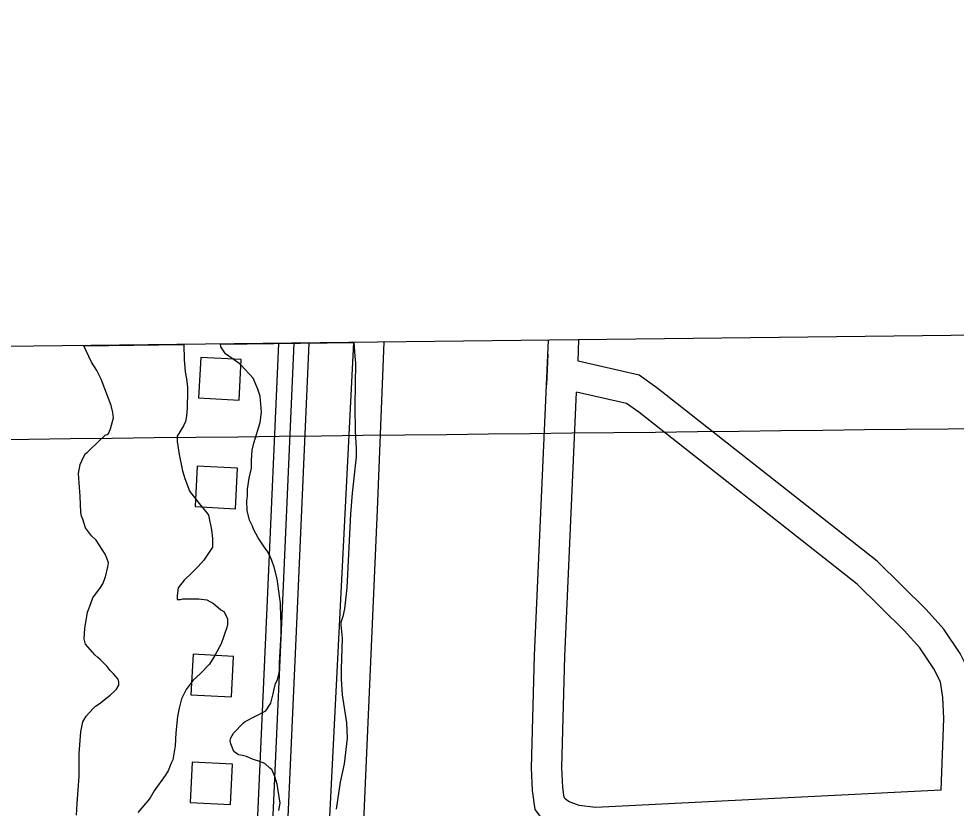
# Model space of a CAD drawing. Extents: x 3683402 to 3721514, y 487807 to 513565.
# Drawn here: x 3690642 to 3691568, y 505014 to 505793 of the extents above; entities that cross this region are included whole.
import ezdxf

# ---------------------------------------------------------------- set-up
doc = ezdxf.new("R2010")
doc.units = 0
for name, color, linetype in [('V-ANNO-SYMB', 7, 'Continuous'), ('V-BLDG-OTLN', 7, 'Continuous'), ('V-GRID-MAJR', 7, 'Continuous'), ('V-ROAD-CNTR', 7, 'Continuous'), ('V-SITE-VEGE', 7, 'Continuous'), ('V-TOPO-SHOR', 7, 'Continuous')]:
    doc.layers.add(name, color=color, linetype=linetype)

msp = doc.modelspace()

# ---------------------------------------------------------------- linework, layer by layer
at = {"layer": 'V-ANNO-SYMB'}
msp.add_lwpolyline([(3687900.27, 511066.78), (3696792.82, 511170.15), (3696858.25, 505541.89), (3687965.69, 505438.52)], close=True, dxfattribs=at)
at = {"layer": 'V-BLDG-OTLN'}
for points in [[(3690859.46, 505416.74), (3690861.56, 505456.68), (3690821.62, 505458.78), (3690819.52, 505418.84)], [(3690855.87, 505309.4), (3690857.97, 505349.35), (3690818.02, 505351.44), (3690815.93, 505311.5)], [(3690851.87, 505123.66), (3690853.96, 505163.61), (3690814.02, 505165.7), (3690811.92, 505125.76)], [(3690850.99, 505017.31), (3690853.09, 505057.26), (3690813.14, 505059.35), (3690811.05, 505019.41)]]:
    msp.add_lwpolyline(points, close=True, dxfattribs=at)
at = {"layer": 'V-GRID-MAJR'}
msp.add_spline([(3687515.93, 505342.92), (3692797.29, 505402.45), (3698078.65, 505462.75), (3703360, 505523.83), (3708641.34, 505585.66), (3713922.67, 505648.27), (3719204, 505711.65)], degree=3, dxfattribs=at)
at = {"layer": 'V-ROAD-CNTR'}
for points in [[(3691551.67, 505001.43), (3691210.23, 504984.36), (3691188.2, 504987.2), (3691168.7, 504994.32), (3691159.12, 505003.03), (3691151.78, 505012.46), (3691149.09, 505031.33), (3691148.02, 505053.62), (3691151.13, 505164.62), (3691164.95, 505475.71)], [(3691194.07, 505455.13), (3691195, 505476.06)], [(3690898.35, 505472.61), (3690886.96, 505211.94), (3690834.06, 504037.21), (3690826.33, 503895.35), (3690816.22, 503815.2)], [(3690913.37, 505472.78), (3690901.94, 505211.28), (3690849.04, 504036.47), (3690841.28, 503894), (3690831.11, 503813.32)], [(3690928.39, 505472.96), (3690916.93, 505210.61), (3690864.03, 504035.72), (3690856.23, 503892.66), (3690845.99, 503811.44)], [(3691164.34, 505461.96), (3691163.01, 505431.84)], [(3691794.7, 504446.5), (3691664.77, 504421.87), (3691644.09, 504422.3), (3691610.56, 504424.16), (3691590.13, 504428.6), (3691576.48, 504433.71), (3691568.79, 504439.26), (3691565.14, 504443.22), (3691563.26, 504449.5), (3691563.23, 504470.95), (3691563.45, 504494.17), (3691585.32, 505102.59), (3691583.99, 505125.87), (3691581.07, 505147.57), (3691571.33, 505166.41), (3691555.39, 505190.53), (3691537.75, 505209.97), (3691489.57, 505257.54), (3691272.05, 505428.69), (3691254.48, 505441.26), (3691194.07, 505455.13)], [(3691552.75, 505031.52), (3691211.41, 505014.46), (3691195.35, 505016.53), (3691184.52, 505020.48), (3691181.21, 505023.49), (3691180.36, 505024.59), (3691178.99, 505034.17), (3691178.04, 505053.92), (3691181.12, 505163.53), (3691192.72, 505424.66)], [(3691552.75, 505031.52), (3691555.29, 505102.27), (3691554.1, 505123.01), (3691552.03, 505138.41), (3691545.42, 505151.21), (3691531.63, 505172.07), (3691516.09, 505189.2), (3691469.7, 505235.01), (3691254.04, 505404.69), (3691241.92, 505413.36), (3691192.72, 505424.66)]]:
    msp.add_lwpolyline(points, dxfattribs=at)
at = {"layer": 'V-SITE-VEGE'}
for p, q in [((3690706.23, 505470.38), (3690805.01, 505471.52)), ((3690706.27, 505470.21), (3690706.23, 505470.38)), ((3690713.82, 505454.06), (3690706.27, 505470.21)), ((3690805.01, 505471.52), (3690805.06, 505456.63)), ((3690841.21, 505471.95), (3690972.86, 505473.48)), ((3690841.4, 505469.44), (3690841.21, 505471.95)), ((3690846.04, 505462.52), (3690841.4, 505469.44)), ((3690972.86, 505473.48), (3690973.68, 505460)), ((3690805.06, 505456.63), (3690806.25, 505444.51)), ((3690858.19, 505453.9), (3690846.04, 505462.52)), ((3690973.68, 505460), (3690974.27, 505453.07)), ((3690719.04, 505445.99), (3690713.82, 505454.06)), ((3690861.09, 505451.59), (3690858.19, 505453.9)), ((3690873.25, 505438.35), (3690861.09, 505451.59)), ((3690974.27, 505453.07), (3690973.81, 505410.92)), ((3690723.11, 505437.34), (3690719.04, 505445.99)), ((3690733, 505411.38), (3690723.11, 505437.34)), ((3690806.25, 505444.51), (3690807.42, 505437.58)), ((3690807.42, 505437.58), (3690808.6, 505429.5)), ((3690877.9, 505427.39), (3690873.25, 505438.35)), ((3690808.6, 505429.5), (3690808.61, 505425.45)), ((3690808.61, 505425.45), (3690808.08, 505408.71)), ((3690880.23, 505420.46), (3690877.9, 505427.39)), ((3690881.43, 505404.87), (3690880.23, 505420.46)), ((3690734.75, 505404.45), (3690733, 505411.38)), ((3690973.81, 505410.92), (3690973.89, 505386.08)), ((3690735.34, 505399.26), (3690734.75, 505404.45)), ((3690807.52, 505401.2), (3690806.39, 505395.42)), ((3690808.08, 505408.71), (3690807.52, 505401.2)), ((3690880.31, 505394.48), (3690881.43, 505404.87)), ((3690732.49, 505388.28), (3690735.34, 505399.26)), ((3690804.67, 505391.37), (3690798.34, 505380.96)), ((3690806.39, 505395.42), (3690804.67, 505391.37)), ((3690874.01, 505374.25), (3690880.31, 505394.48)), ((3690712.33, 505368.01), (3690727.31, 505381.91)), ((3690727.31, 505381.91), (3690730.19, 505383.07)), ((3690730.19, 505383.07), (3690732.49, 505388.28)), ((3690973.89, 505386.08), (3690975.09, 505368.76)), ((3690798.34, 505380.96), (3690798.36, 505375.76)), ((3690798.36, 505375.76), (3690800.13, 505363.06)), ((3690872.3, 505367.31), (3690874.01, 505374.25)), ((3690706, 505361.06), (3690707.73, 505363.95)), ((3690707.73, 505363.95), (3690709.45, 505365.11)), ((3690709.45, 505365.11), (3690712.33, 505368.01)), ((3690871.75, 505357.49), (3690872.3, 505367.31)), ((3690975.09, 505368.76), (3690975.12, 505360.68)), ((3690702.56, 505352.96), (3690706, 505361.06)), ((3690800.13, 505363.06), (3690803.64, 505346.91)), ((3690871.77, 505349.41), (3690871.75, 505357.49)), ((3690975.12, 505360.68), (3690971.17, 505324.86)), ((3690700.85, 505344.3), (3690702.56, 505352.96)), ((3690803.64, 505346.91), (3690805.97, 505339.4)), ((3690869.49, 505339.58), (3690871.77, 505349.41)), ((3690701.46, 505335.06), (3690700.85, 505344.3)), ((3690805.97, 505339.4), (3690809.46, 505329.59)), ((3690867.79, 505328.61), (3690869.49, 505339.58)), ((3690702.65, 505321.78), (3690701.46, 505335.06)), ((3690809.46, 505329.59), (3690810.62, 505326.71)), ((3690810.62, 505326.71), (3690819.9, 505314.61)), ((3690867.81, 505322.25), (3690867.79, 505328.61)), ((3690703.27, 505305.61), (3690702.65, 505321.78)), ((3690867.25, 505317.05), (3690867.81, 505322.25)), ((3690867.27, 505307.82), (3690867.25, 505317.05)), ((3690971.17, 505324.86), (3690969.5, 505304.07)), ((3690819.9, 505314.61), (3690827.44, 505305.39)), ((3690869.61, 505298), (3690867.27, 505307.82)), ((3690703.86, 505302.15), (3690703.27, 505305.61)), ((3690705.02, 505299.26), (3690703.86, 505302.15)), ((3690707.94, 505290.61), (3690705.02, 505299.26)), ((3690827.44, 505305.39), (3690829.17, 505303.09)), ((3690829.17, 505303.09), (3690832.1, 505288.66)), ((3690969.5, 505304.07), (3690967.31, 505264.79)), ((3690713.73, 505282.54), (3690707.94, 505290.61)), ((3690872.52, 505292.24), (3690869.61, 505298)), ((3690873.68, 505289.35), (3690872.52, 505292.24)), ((3690878.32, 505280.71), (3690873.68, 505289.35)), ((3690718.37, 505278.51), (3690713.73, 505282.54)), ((3690832.1, 505288.66), (3690833.28, 505280)), ((3690833.28, 505280), (3690833.31, 505271.34)), ((3690884.7, 505270.91), (3690878.32, 505280.71)), ((3690727.07, 505264.68), (3690718.37, 505278.51)), ((3690833.31, 505271.34), (3690824.68, 505258.6)), ((3690887.02, 505268.02), (3690884.7, 505270.91)), ((3690728.81, 505260.64), (3690727.07, 505264.68)), ((3690889.34, 505263.99), (3690887.02, 505268.02)), ((3690891.67, 505258.22), (3690889.34, 505263.99)), ((3690967.31, 505264.79), (3690965.67, 505231.29)), ((3690730.56, 505256.02), (3690728.81, 505260.64)), ((3690729.99, 505251.98), (3690730.56, 505256.02)), ((3690818.93, 505252.24), (3690812.59, 505245.87)), ((3690824.68, 505258.6), (3690818.93, 505252.24)), ((3690894, 505251.88), (3690891.67, 505258.22)), ((3690727.71, 505242.16), (3690729.99, 505251.98)), ((3690812.59, 505245.87), (3690805.1, 505238.91)), ((3690896.92, 505240.33), (3690894, 505251.88)), ((3690722.54, 505231.75), (3690724.84, 505235.22)), ((3690724.84, 505235.22), (3690727.71, 505242.16)), ((3690805.1, 505238.91), (3690799.35, 505231.39)), ((3690899.28, 505223.02), (3690896.92, 505240.33)), ((3690715.07, 505221.33), (3690722.54, 505231.75)), ((3690799.35, 505231.39), (3690798.22, 505223.88)), ((3690965.67, 505231.29), (3690963.42, 505210.5)), ((3690712.2, 505213.24), (3690715.07, 505221.33)), ((3690798.22, 505223.88), (3690798.23, 505219.84)), ((3690798.23, 505219.84), (3690801.69, 505219.85)), ((3690801.69, 505219.85), (3690804, 505220.43)), ((3690804, 505220.43), (3690819.59, 505220.48)), ((3690819.59, 505220.48), (3690827.68, 505219.34)), ((3690827.68, 505219.34), (3690834.04, 505215.9)), ((3690834.04, 505215.9), (3690841.57, 505209.57)), ((3690900.46, 505216.67), (3690899.28, 505223.02)), ((3690900.5, 505201.65), (3690900.46, 505216.67)), ((3690707.07, 505191.28), (3690709.91, 505207.46)), ((3690709.91, 505207.46), (3690712.2, 505213.24)), ((3690841.57, 505209.57), (3690844.46, 505207.84)), ((3690844.46, 505207.84), (3690847.95, 505200.92)), ((3690963.42, 505210.5), (3690961.71, 505202.98)), ((3690847.95, 505200.92), (3690847.96, 505195.15)), ((3690901.09, 505197.03), (3690900.5, 505201.65)), ((3690901.12, 505185.48), (3690901.09, 505197.03)), ((3690961.71, 505202.98), (3690959.99, 505197.2)), ((3690959.99, 505197.2), (3690960, 505194.89)), ((3690706.52, 505180.88), (3690707.07, 505191.28)), ((3690847.39, 505192.26), (3690841.67, 505176.07)), ((3690847.96, 505195.15), (3690847.39, 505192.26)), ((3690960, 505194.89), (3690961.19, 505181.61)), ((3690707.69, 505175.69), (3690706.52, 505180.88)), ((3690899.47, 505157.18), (3690901.12, 505185.48)), ((3690961.19, 505181.61), (3690960.12, 505151)), ((3690716.96, 505165.32), (3690707.69, 505175.69)), ((3690841.67, 505176.07), (3690835.35, 505164.51)), ((3690719.85, 505162.44), (3690716.96, 505165.32)), ((3690722.17, 505160.71), (3690719.85, 505162.44)), ((3690729.12, 505153.8), (3690722.17, 505160.71)), ((3690835.35, 505164.51), (3690830.17, 505155.83)), ((3690732.02, 505149.77), (3690729.12, 505153.8)), ((3690830.17, 505155.83), (3690820.96, 505146.56)), ((3690899.49, 505150.25), (3690899.47, 505157.18)), ((3690960.12, 505151), (3690960.15, 505141.19)), ((3690735.49, 505146.32), (3690732.02, 505149.77)), ((3690740.13, 505141.13), (3690735.49, 505146.32)), ((3690740.71, 505138.25), (3690740.13, 505141.13)), ((3690820.96, 505146.56), (3690814.05, 505140.19)), ((3690897.21, 505140.43), (3690898.92, 505147.36)), ((3690898.92, 505147.36), (3690899.49, 505150.25)), ((3690960.15, 505141.19), (3690961.35, 505125.6)), ((3690738.42, 505131.31), (3690740.72, 505135.36)), ((3690740.72, 505135.36), (3690740.71, 505138.25)), ((3690814.05, 505140.19), (3690807.15, 505130.93)), ((3690893.77, 505130.02), (3690895.48, 505136.96)), ((3690895.48, 505136.96), (3690897.21, 505140.43)), ((3690726.33, 505120.88), (3690732.09, 505125.51)), ((3690732.09, 505125.51), (3690736.12, 505128.99)), ((3690736.12, 505128.99), (3690738.42, 505131.31)), ((3690807.15, 505130.93), (3690802.55, 505121.68)), ((3690890.92, 505117.31), (3690893.2, 505126.56)), ((3690893.2, 505126.56), (3690893.77, 505130.02)), ((3690961.35, 505125.6), (3690965.48, 505097.89)), ((3690715.38, 505112.19), (3690717.68, 505114.5)), ((3690717.68, 505114.5), (3690722.29, 505117.41)), ((3690722.29, 505117.41), (3690726.33, 505120.88)), ((3690802.55, 505121.68), (3690800.27, 505112.43)), ((3690885.75, 505109.79), (3690890.92, 505117.31)), ((3690706.17, 505100.61), (3690708.47, 505104.66)), ((3690708.47, 505104.66), (3690715.38, 505112.19)), ((3690798.56, 505104.34), (3690796.87, 505088.17)), ((3690800.27, 505112.43), (3690798.56, 505104.34)), ((3690865.56, 505099.34), (3690885.75, 505109.79)), ((3690703.32, 505089.05), (3690705.02, 505098.88)), ((3690705.02, 505098.88), (3690706.17, 505100.61)), ((3690854.05, 505087.75), (3690863.83, 505098.17)), ((3690863.83, 505098.17), (3690865.56, 505099.34)), ((3690965.48, 505097.89), (3690966.1, 505082.88)), ((3690701.65, 505067.68), (3690703.32, 505089.05)), ((3690796.87, 505088.17), (3690796.33, 505075.46)), ((3690851.17, 505083.12), (3690854.05, 505087.75)), ((3690850.6, 505080.24), (3690851.17, 505083.12)), ((3690851.19, 505077.35), (3690850.6, 505080.24)), ((3690854.1, 505069.85), (3690851.19, 505077.35)), ((3690966.1, 505082.88), (3690963.28, 505057.46)), ((3690701.71, 505045.16), (3690701.65, 505067.68)), ((3690796.33, 505075.46), (3690794.06, 505061.59)), ((3690858.73, 505066.4), (3690854.1, 505069.85)), ((3690792.34, 505058.12), (3690789.48, 505050.61)), ((3690794.06, 505061.59), (3690792.34, 505058.12)), ((3690862.77, 505065.83), (3690858.73, 505066.4)), ((3690866.82, 505064.69), (3690862.77, 505065.83)), ((3690873.18, 505061.82), (3690866.82, 505064.69)), ((3690877.8, 505060.68), (3690873.18, 505061.82)), ((3690884.74, 505057.81), (3690877.8, 505060.68)), ((3690789.48, 505050.61), (3690786.6, 505045.98)), ((3690889.95, 505053.21), (3690884.74, 505057.81)), ((3690891.69, 505052.06), (3690889.95, 505053.21)), ((3690894.59, 505045.13), (3690891.69, 505052.06)), ((3690963.28, 505057.46), (3690959.29, 505039.54)), ((3690699.48, 505018.59), (3690701.71, 505045.16)), ((3690786.6, 505045.98), (3690775.67, 505030.93)), ((3690896.92, 505037.63), (3690894.59, 505045.13)), ((3690959.29, 505039.54), (3690955.32, 505012.97)), ((3690775.67, 505030.93), (3690771.65, 505023.99)), ((3690899.87, 505018.58), (3690896.92, 505037.63)), ((3690769.35, 505021.1), (3690759.56, 505009.52)), ((3690771.65, 505023.99), (3690769.35, 505021.1)), ((3690698.93, 505007.04), (3690699.48, 505018.59)), ((3690898.73, 505011.65), (3690899.87, 505018.58))]:
    msp.add_line(p, q, dxfattribs=at)
at = {"layer": 'V-TOPO-SHOR'}
for points in [[(3690932.58, 504886.56), (3690932.98, 504891.95), (3690933.01, 504896.27), (3690933.4, 504900.59), (3690933.79, 504904.19), (3690934.18, 504909.58), (3690934.57, 504913.18), (3690934.6, 504918.22), (3690935.35, 504921.46), (3690935.73, 504925.41), (3690936.49, 504930.81), (3690937.26, 504938), (3690937.29, 504942.32), (3690938.41, 504948.43), (3690939.16, 504952.74), (3690939.91, 504956.34), (3690941.77, 504966.41), (3690942.53, 504971.08), (3690943.64, 504975.75), (3690944.38, 504979.34), (3690945.49, 504983.3), (3690948.35, 504992.09), (3690972.62, 505473.47)], [(3691002.49, 505473.82), (3690995.78, 505308.35), (3690981.89, 504993.38)]]:
    msp.add_lwpolyline(points, dxfattribs=at)

doc.saveas('drawing.dxf')
